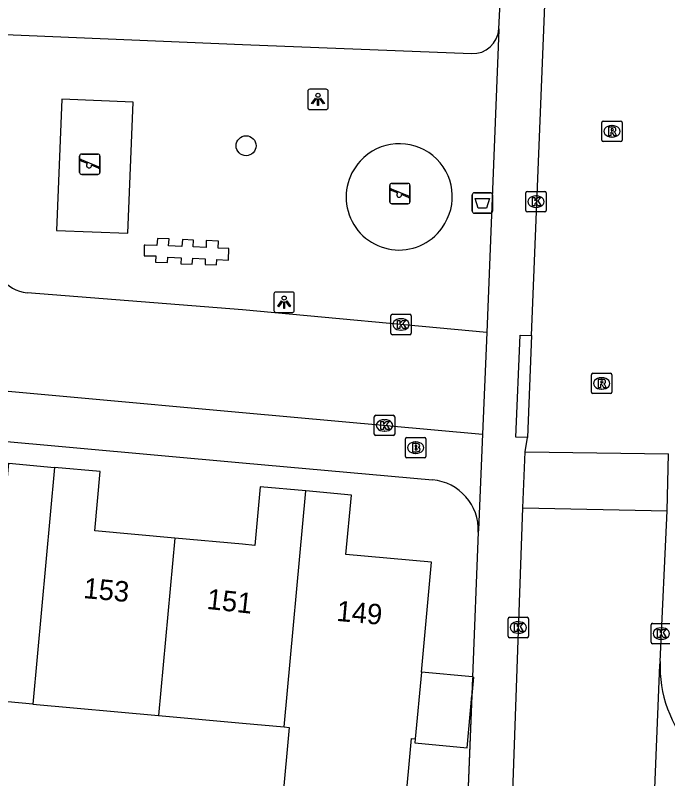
# Model space of a CAD drawing. Extents: x 161355 to 162026, y 386504 to 387459.
# Drawn here: x 161488.86 to 161520.84, y 387132.57 to 387169.99 of the extents above; entities that cross this region are included whole.
import ezdxf

# ---------------------------------------------------------------- set-up
doc = ezdxf.new("R2010")
doc.units = 0
for name, color, linetype in [('IMGEO_Afvalbak', 7, 'Continuous'), ('IMGEO_Boom', 7, 'Continuous'), ('IMGEO_Brandkraan', 7, 'Continuous'), ('IMGEO_Kolk', 7, 'Continuous'), ('IMGEO_Lichtpunt', 7, 'Continuous'), ('IMGEO_Muur', 7, 'Continuous'), ('IMGEO_Pand', 7, 'Continuous'), ('IMGEO_Pand_nummerreeks', 7, 'Continuous'), ('IMGEO_Rijbaan_lokaal_open', 7, 'Continuous'), ('IMGEO_Rioolput', 7, 'Continuous'), ('IMGEO_Speelvoorziening', 7, 'Continuous'), ('IMGEO_Voetpad_open', 7, 'Continuous')]:
    doc.layers.add(name, color=color, linetype=linetype)

msp = doc.modelspace()

# ---------------------------------------------------------------- linework, layer by layer
at = {"layer": 'IMGEO_Afvalbak'}
for p, q in [((161511.365, 387161.285), (161512.155, 387161.285)), ((161512.155, 387161.285), (161511.365, 387161.285)), ((161511.265, 387160.385), (161511.265, 387161.185)), ((161511.265, 387161.185), (161511.265, 387160.385)), ((161512.255, 387161.185), (161512.255, 387160.385)), ((161512.255, 387160.385), (161512.255, 387161.185)), ((161512.155, 387160.285), (161511.365, 387160.285)), ((161511.365, 387160.285), (161512.155, 387160.285))]:
    msp.add_line(p, q, dxfattribs=at)
msp.add_lwpolyline([(161511.408, 387160.999), (161512.112, 387160.999), (161511.963, 387160.529), (161511.557, 387160.529), (161511.408, 387160.999)], dxfattribs=at)
for centre, start, end in [((161511.365, 387161.185), 90, 180), ((161511.365, 387161.185), 90, 180), ((161512.155, 387161.185), 0, 90), ((161512.155, 387161.185), 360, 90), ((161511.365, 387160.385), 180, 270), ((161511.365, 387160.385), 180, 270), ((161512.155, 387160.385), 270, 0), ((161512.155, 387160.385), 270, 0)]:
    msp.add_arc(centre, 0.1, start, end, dxfattribs=at)
at = {"layer": 'IMGEO_Boom'}
msp.add_circle((161500.177, 387163.593), 0.489, dxfattribs=at)
at = {"layer": 'IMGEO_Brandkraan'}
for p, q in [((161507.987, 387148.367), (161507.987, 387149.219)), ((161508.062, 387149.293), (161508.914, 387149.293)), ((161508.475, 387149.073), (161508.5, 387149.073)), ((161508.988, 387149.219), (161508.988, 387148.367)), ((161508.914, 387148.293), (161508.062, 387148.293)), ((161508.498, 387148.513), (161508.473, 387148.513))]:
    msp.add_line(p, q, dxfattribs=at)
for points in [[(161507.987, 387148.367), (161507.987, 387149.219)], [(161508.062, 387149.293), (161508.914, 387149.293)], [(161508.335, 387148.993), (161508.335, 387148.593), (161508.548, 387148.593)], [(161508.566, 387148.993), (161508.335, 387148.993)], [(161508.988, 387149.219), (161508.988, 387148.367)], [(161508.514, 387148.912), (161508.46, 387148.912), (161508.46, 387148.836)], [(161508.46, 387148.836), (161508.513, 387148.836)], [(161508.522, 387148.76), (161508.46, 387148.76), (161508.46, 387148.679)], [(161508.46, 387148.679), (161508.522, 387148.679)], [(161508.914, 387148.293), (161508.062, 387148.293)]]:
    msp.add_lwpolyline(points, dxfattribs=at)
for centre, radius, start, end in [((161508.064, 387149.217), 0.0765, 91.552, 178.448), ((161508.064, 387149.217), 0.0765, 91.552, 178.448), ((161508.57, 387148.848), 0.145, 59.4692, 91.5367), ((161508.595, 387148.895), 0.0922, 285.5137, 58.1501), ((161508.912, 387149.217), 0.0765, 1.552, 88.448), ((161508.912, 387149.217), 0.0765, 1.552, 88.448), ((161508.515, 387148.874), 0.0379, 267.8285, 90.9355), ((161508.523, 387148.719), 0.0404, 269.8759, 90.5077), ((161508.554, 387148.844), 0.251, 268.6676, 293.5347), ((161508.6, 387148.703), 0.105, 301.3115, 78.989), ((161508.064, 387148.369), 0.0765, 181.552, 268.448), ((161508.064, 387148.369), 0.0765, 181.552, 268.448), ((161508.912, 387148.369), 0.0765, 271.552, 358.448), ((161508.912, 387148.369), 0.0765, 271.552, 358.448)]:
    msp.add_arc(centre, radius, start, end, dxfattribs=at)
for centre, major_axis, ratio, start_param, end_param in [((161508.474, 387148.793), (-0.387, 0.002), 0.722429, 4.712389, 7.853982), ((161508.499, 387148.793), (-0.39, 0.002), 0.717154, 1.570796, 4.712389)]:
    msp.add_ellipse(centre, major_axis=major_axis, ratio=ratio, start_param=start_param, end_param=end_param, dxfattribs=at)
at = {"layer": 'IMGEO_Kolk'}
for p, q in [((161513.964, 387161.351), (161514.816, 387161.351)), ((161513.889, 387160.425), (161513.889, 387161.277)), ((161514.377, 387161.131), (161514.402, 387161.131)), ((161514.89, 387161.277), (161514.89, 387160.425)), ((161514.4, 387160.571), (161514.375, 387160.571)), ((161514.816, 387160.351), (161513.964, 387160.351)), ((161507.347, 387155.332), (161508.199, 387155.332)), ((161507.272, 387154.406), (161507.272, 387155.258)), ((161507.76, 387155.112), (161507.785, 387155.112)), ((161508.273, 387155.258), (161508.273, 387154.406)), ((161507.783, 387154.552), (161507.758, 387154.552)), ((161508.199, 387154.332), (161507.347, 387154.332)), ((161506.461, 387149.456), (161506.461, 387150.308)), ((161506.536, 387150.382), (161507.388, 387150.382)), ((161506.949, 387150.162), (161506.974, 387150.162)), ((161507.462, 387150.308), (161507.462, 387149.456)), ((161507.388, 387149.382), (161506.536, 387149.382)), ((161506.972, 387149.602), (161506.947, 387149.602)), ((161513.02, 387139.552), (161513.02, 387140.404)), ((161513.095, 387140.478), (161513.947, 387140.478)), ((161514.021, 387140.404), (161514.021, 387139.552)), ((161513.508, 387140.258), (161513.533, 387140.258)), ((161520.028, 387139.256), (161520.028, 387140.108)), ((161520.103, 387140.182), (161520.955, 387140.182)), ((161520.516, 387139.962), (161520.541, 387139.962)), ((161513.531, 387139.698), (161513.506, 387139.698)), ((161513.947, 387139.478), (161513.095, 387139.478)), ((161520.539, 387139.402), (161520.514, 387139.402)), ((161520.955, 387139.182), (161520.103, 387139.182))]:
    msp.add_line(p, q, dxfattribs=at)
for points in [[(161513.964, 387161.351), (161514.816, 387161.351)], [(161513.889, 387160.425), (161513.889, 387161.277)], [(161514.21, 387161.051), (161514.333, 387161.051), (161514.333, 387160.9), (161514.463, 387161.051), (161514.627, 387161.051), (161514.481, 387160.9), (161514.634, 387160.651), (161514.482, 387160.651), (161514.397, 387160.815), (161514.333, 387160.748), (161514.333, 387160.651), (161514.21, 387160.651), (161514.21, 387161.051)], [(161514.89, 387161.277), (161514.89, 387160.425)], [(161514.816, 387160.351), (161513.964, 387160.351)], [(161507.347, 387155.332), (161508.199, 387155.332)], [(161507.272, 387154.406), (161507.272, 387155.258)], [(161507.593, 387155.032), (161507.716, 387155.032), (161507.716, 387154.881), (161507.846, 387155.032), (161508.01, 387155.032), (161507.864, 387154.881), (161508.017, 387154.632), (161507.865, 387154.632), (161507.78, 387154.796), (161507.716, 387154.729), (161507.716, 387154.632), (161507.593, 387154.632), (161507.593, 387155.032)], [(161508.273, 387155.258), (161508.273, 387154.406)], [(161508.199, 387154.332), (161507.347, 387154.332)], [(161506.461, 387149.456), (161506.461, 387150.308)], [(161506.536, 387150.382), (161507.388, 387150.382)], [(161506.782, 387150.082), (161506.905, 387150.082), (161506.905, 387149.931), (161507.035, 387150.082), (161507.199, 387150.082), (161507.053, 387149.931), (161507.206, 387149.682), (161507.054, 387149.682), (161506.969, 387149.846), (161506.905, 387149.779), (161506.905, 387149.682), (161506.782, 387149.682), (161506.782, 387150.082)], [(161507.462, 387150.308), (161507.462, 387149.456)], [(161507.388, 387149.382), (161506.536, 387149.382)], [(161513.02, 387139.552), (161513.02, 387140.404)], [(161513.095, 387140.478), (161513.947, 387140.478)], [(161514.021, 387140.404), (161514.021, 387139.552)], [(161513.341, 387140.178), (161513.464, 387140.178), (161513.464, 387140.027), (161513.594, 387140.178), (161513.758, 387140.178), (161513.612, 387140.027), (161513.765, 387139.778), (161513.613, 387139.778), (161513.528, 387139.942), (161513.464, 387139.875), (161513.464, 387139.778), (161513.341, 387139.778), (161513.341, 387140.178)], [(161520.028, 387139.256), (161520.028, 387140.108)], [(161520.103, 387140.182), (161520.955, 387140.182)], [(161520.349, 387139.882), (161520.472, 387139.882), (161520.472, 387139.731), (161520.602, 387139.882), (161520.766, 387139.882), (161520.62, 387139.731), (161520.773, 387139.482), (161520.621, 387139.482), (161520.536, 387139.646), (161520.472, 387139.579), (161520.472, 387139.482), (161520.349, 387139.482), (161520.349, 387139.882)], [(161513.947, 387139.478), (161513.095, 387139.478)], [(161520.955, 387139.182), (161520.103, 387139.182)]]:
    msp.add_lwpolyline(points, dxfattribs=at)
for centre, start, end in [((161513.966, 387161.275), 91.552, 178.448), ((161513.966, 387161.275), 91.552, 178.448), ((161514.814, 387161.275), 1.552, 88.448), ((161514.814, 387161.275), 1.552, 88.448), ((161513.966, 387160.427), 181.552, 268.448), ((161513.966, 387160.427), 181.552, 268.448), ((161514.814, 387160.427), 271.552, 358.448), ((161514.814, 387160.427), 271.552, 358.448), ((161507.349, 387155.256), 91.552, 178.448), ((161507.349, 387155.256), 91.552, 178.448), ((161508.197, 387155.256), 1.552, 88.448), ((161508.197, 387155.256), 1.552, 88.448), ((161507.349, 387154.408), 181.552, 268.448), ((161507.349, 387154.408), 181.552, 268.448), ((161508.197, 387154.408), 271.552, 358.448), ((161508.197, 387154.408), 271.552, 358.448), ((161506.538, 387150.306), 91.552, 178.448), ((161506.538, 387150.306), 91.552, 178.448), ((161507.386, 387150.306), 1.552, 88.448), ((161507.386, 387150.306), 1.552, 88.448), ((161506.538, 387149.458), 181.552, 268.448), ((161506.538, 387149.458), 181.552, 268.448), ((161507.386, 387149.458), 271.552, 358.448), ((161507.386, 387149.458), 271.552, 358.448), ((161513.097, 387140.402), 91.552, 178.448), ((161513.097, 387140.402), 91.552, 178.448), ((161513.945, 387140.402), 1.552, 88.448), ((161513.945, 387140.402), 1.552, 88.448), ((161520.105, 387140.106), 91.552, 178.448), ((161520.105, 387140.106), 91.552, 178.448), ((161513.097, 387139.554), 181.552, 268.448), ((161513.097, 387139.554), 181.552, 268.448), ((161513.945, 387139.554), 271.552, 358.448), ((161513.945, 387139.554), 271.552, 358.448), ((161520.105, 387139.258), 181.552, 268.448), ((161520.105, 387139.258), 181.552, 268.448)]:
    msp.add_arc(centre, 0.0765, start, end, dxfattribs=at)
for centre, major_axis, ratio, start_param, end_param in [((161514.376, 387160.851), (-0.387, 0.002), 0.722429, 4.712389, 7.853982), ((161514.401, 387160.851), (-0.39, 0.002), 0.717154, 1.570796, 4.712389), ((161507.759, 387154.832), (-0.387, 0.002), 0.722429, 4.712389, 7.853982), ((161507.784, 387154.832), (-0.39, 0.002), 0.717154, 1.570796, 4.712389), ((161506.948, 387149.882), (-0.387, 0.002), 0.722429, 4.712389, 7.853982), ((161506.973, 387149.882), (-0.39, 0.002), 0.717154, 1.570796, 4.712389), ((161513.507, 387139.978), (-0.387, 0.002), 0.722429, 4.712389, 7.853982), ((161513.532, 387139.978), (-0.39, 0.002), 0.717154, 1.570796, 4.712389), ((161520.515, 387139.682), (-0.387, 0.002), 0.722429, 4.712389, 7.853982), ((161520.54, 387139.682), (-0.39, 0.002), 0.717154, 1.570796, 4.712389)]:
    msp.add_ellipse(centre, major_axis=major_axis, ratio=ratio, start_param=start_param, end_param=end_param, dxfattribs=at)
at = {"layer": 'IMGEO_Lichtpunt'}
for p, q in [((161503.203, 387166.269), (161503.203, 387165.462)), ((161503.203, 387166.269), (161503.203, 387165.462)), ((161504.105, 387166.364), (161503.297, 387166.364)), ((161504.105, 387166.364), (161503.297, 387166.364)), ((161504.199, 387165.462), (161504.199, 387166.269)), ((161504.199, 387165.462), (161504.199, 387166.269)), ((161503.297, 387165.368), (161504.105, 387165.368)), ((161503.297, 387165.368), (161504.105, 387165.368)), ((161502.447, 387156.422), (161501.639, 387156.422)), ((161502.447, 387156.422), (161501.639, 387156.422)), ((161501.545, 387156.327), (161501.545, 387155.52)), ((161501.545, 387156.327), (161501.545, 387155.52)), ((161502.541, 387155.52), (161502.541, 387156.327)), ((161502.541, 387155.52), (161502.541, 387156.327)), ((161501.639, 387155.426), (161502.447, 387155.426)), ((161501.639, 387155.426), (161502.447, 387155.426))]:
    msp.add_line(p, q, dxfattribs=at)
for points in [[(161503.577, 387165.933), (161503.616, 387165.905), (161503.428, 387165.643), (161503.39, 387165.67), (161503.577, 387165.933)], [(161503.679, 387165.885), (161503.726, 387165.885), (161503.726, 387165.563), (161503.679, 387165.563), (161503.679, 387165.885)], [(161503.789, 387165.905), (161503.827, 387165.932), (161504.014, 387165.67), (161503.975, 387165.642), (161503.789, 387165.905)], [(161501.919, 387155.991), (161501.958, 387155.963), (161501.77, 387155.701), (161501.732, 387155.728), (161501.919, 387155.991)], [(161502.021, 387155.943), (161502.068, 387155.943), (161502.068, 387155.621), (161502.021, 387155.621), (161502.021, 387155.943)], [(161502.131, 387155.963), (161502.169, 387155.99), (161502.356, 387155.728), (161502.317, 387155.7), (161502.131, 387155.963)]]:
    msp.add_lwpolyline(points, dxfattribs=at)
for centre in [(161503.702, 387166.067), (161502.044, 387156.125)]:
    msp.add_circle(centre, 0.0994, dxfattribs=at)
for centre, start, end in [((161503.297, 387166.269), 90, 180), ((161503.297, 387166.269), 90, 180), ((161504.105, 387166.269), 0, 90), ((161504.105, 387166.269), 0, 90), ((161503.297, 387165.462), 180, 270), ((161503.297, 387165.462), 180, 270), ((161504.105, 387165.462), 270, 0), ((161504.105, 387165.462), 270, 360), ((161501.639, 387156.327), 90, 180), ((161501.639, 387156.327), 90, 180), ((161502.447, 387156.327), 0, 90), ((161502.447, 387156.327), 0, 90), ((161501.639, 387155.52), 180, 270), ((161501.639, 387155.52), 180, 270), ((161502.447, 387155.52), 270, 0), ((161502.447, 387155.52), 270, 360)]:
    msp.add_arc(centre, 0.0946, start, end, dxfattribs=at)
at = {"layer": 'IMGEO_Muur'}
msp.add_lwpolyline([(161511.276, 387137.506), (161510.967, 387129.712)], dxfattribs=at)
at = {"layer": 'IMGEO_Pand'}
for points in [[(161484.378, 387145.443), (161488.278, 387145.088), (161488.545, 387148.027), (161490.782, 387147.823)], [(161490.782, 387147.823), (161489.722, 387136.227)], [(161496.685, 387144.359), (161492.758, 387144.716), (161493.022, 387147.619), (161490.782, 387147.823)], [(161503.108, 387146.673), (161500.873, 387146.876), (161500.612, 387144.002), (161500, 387144.058), (161496.685, 387144.359)], [(161502.051, 387135.106), (161503.108, 387146.673)], [(161508.768, 387137.784), (161509.259, 387143.176), (161505.074, 387143.557), (161505.339, 387146.47), (161503.108, 387146.673)], [(161496.685, 387144.359), (161495.891, 387135.666)], [(161508.768, 387137.784), (161508.471, 387134.521)], [(161511.278, 387137.555), (161508.768, 387137.784)], [(161511.278, 387137.555), (161511.324, 387137.551), (161511.242, 387136.649)], [(161489.722, 387136.227), (161483.586, 387136.786)], [(161508.471, 387134.521), (161508.453, 387134.317), (161511.009, 387134.085), (161511.242, 387136.649)], [(161489.722, 387136.227), (161495.891, 387135.666)], [(161495.891, 387135.666), (161500, 387135.292), (161502.051, 387135.106)], [(161502.051, 387135.106), (161502.288, 387135.084), (161501.961, 387131.496), (161507.952, 387130.951), (161508.278, 387134.539), (161508.471, 387134.521)]]:
    msp.add_lwpolyline(points, dxfattribs=at)
at = {"layer": 'IMGEO_Rijbaan_lokaal_open'}
for points in [[(161514.171, 387154.297), (161515.97, 387198.858), (161516.576, 387211.569), (161516.757, 387215.567)], [(161511.985, 387154.44), (161500, 387155.552), (161489.451, 387156.383)], [(161450.477, 387155.023), (161500, 387150.511), (161511.765, 387149.451)], [(161511.985, 387154.44), (161511.765, 387149.451)], [(161514.171, 387154.297), (161513.967, 387149.285)], [(161513.863, 387148.592), (161513.967, 387149.285)], [(161513.739, 387145.846), (161513.863, 387148.592)], [(161513.863, 387148.592), (161520.885, 387148.487)], [(161520.812, 387145.699), (161520.885, 387148.487)], [(161513.191, 387130.059), (161513.739, 387145.846)], [(161513.739, 387145.846), (161520.812, 387145.699)], [(161520.472, 387138.311), (161520.812, 387145.699)], [(161520.472, 387138.311), (161520.445, 387138.15), (161519.774, 387121.572)]]:
    msp.add_lwpolyline(points, dxfattribs=at)
for centre, radius, start, end in [((161489.654, 387158.282), 1.91, 171.1741, 263.8923), ((161526.481, 387138.072), 6.014, 177.7181, 222.6232)]:
    msp.add_arc(centre, radius, start, end, dxfattribs=at)
at = {"layer": 'IMGEO_Rioolput'}
for p, q in [((161517.608, 387163.874), (161517.608, 387164.726)), ((161517.683, 387164.8), (161518.535, 387164.8)), ((161518.609, 387164.726), (161518.609, 387163.874)), ((161518.096, 387164.58), (161518.121, 387164.58)), ((161518.119, 387164.02), (161518.094, 387164.02)), ((161518.535, 387163.8), (161517.683, 387163.8)), ((161517.104, 387151.515), (161517.104, 387152.367)), ((161517.179, 387152.441), (161518.031, 387152.441)), ((161518.105, 387152.367), (161518.105, 387151.515)), ((161517.592, 387152.221), (161517.617, 387152.221)), ((161517.615, 387151.661), (161517.59, 387151.661)), ((161518.031, 387151.441), (161517.179, 387151.441))]:
    msp.add_line(p, q, dxfattribs=at)
for points in [[(161517.608, 387163.874), (161517.608, 387164.726)], [(161517.683, 387164.8), (161518.535, 387164.8)], [(161518.609, 387164.726), (161518.609, 387163.874)], [(161518.197, 387164.498), (161517.945, 387164.5), (161517.945, 387164.1)], [(161518.123, 387164.419), (161518.069, 387164.419), (161518.069, 387164.338)], [(161518.069, 387164.338), (161518.121, 387164.338)], [(161517.945, 387164.1), (161518.069, 387164.1), (161518.069, 387164.262), (161518.08, 387164.262)], [(161518.127, 387164.233), (161518.198, 387164.1), (161518.338, 387164.1), (161518.273, 387164.226)], [(161518.535, 387163.8), (161517.683, 387163.8)], [(161517.104, 387151.515), (161517.104, 387152.367)], [(161517.179, 387152.441), (161518.031, 387152.441)], [(161518.105, 387152.367), (161518.105, 387151.515)], [(161517.693, 387152.139), (161517.441, 387152.141), (161517.441, 387151.741)], [(161517.619, 387152.06), (161517.565, 387152.06), (161517.565, 387151.979)], [(161517.565, 387151.979), (161517.617, 387151.979)], [(161517.441, 387151.741), (161517.565, 387151.741), (161517.565, 387151.903), (161517.576, 387151.903)], [(161517.623, 387151.874), (161517.694, 387151.741), (161517.834, 387151.741), (161517.769, 387151.867)], [(161518.031, 387151.441), (161517.179, 387151.441)]]:
    msp.add_lwpolyline(points, dxfattribs=at)
for centre, radius, start, end in [((161517.685, 387164.724), 0.0765, 91.552, 178.448), ((161517.685, 387164.724), 0.0765, 91.552, 178.448), ((161518.533, 387164.724), 0.0765, 1.552, 88.448), ((161518.533, 387164.724), 0.0765, 1.552, 88.448), ((161518.105, 387164.527), 0.19, 274.7715, 282.9687), ((161518.129, 387164.323), 0.0964, 77.0061, 93.1865), ((161518.143, 387164.38), 0.0378, 276.6634, 79.6772), ((161518.196, 387164.388), 0.109, 350.3612, 89.416), ((161518.194, 387164.388), 0.112, 277.5842, 350.9817), ((161518.178, 387164.173), 0.108, 29.5134, 73.7905), ((161518.079, 387164.209), 0.0533, 26.0293, 88.6989), ((161517.685, 387163.876), 0.0765, 181.552, 268.448), ((161517.685, 387163.876), 0.0765, 181.552, 268.448), ((161518.533, 387163.876), 0.0765, 271.552, 358.448), ((161518.533, 387163.876), 0.0765, 271.552, 358.448), ((161517.181, 387152.365), 0.0765, 91.552, 178.448), ((161517.181, 387152.365), 0.0765, 91.552, 178.448), ((161518.029, 387152.365), 0.0765, 1.552, 88.448), ((161518.029, 387152.365), 0.0765, 1.552, 88.448), ((161517.601, 387152.168), 0.19, 274.7715, 282.9687), ((161517.625, 387151.964), 0.0964, 77.0061, 93.1865), ((161517.639, 387152.021), 0.0378, 276.6634, 79.6772), ((161517.692, 387152.029), 0.109, 350.3612, 89.416), ((161517.69, 387152.029), 0.112, 277.5842, 350.9817), ((161517.575, 387151.85), 0.0533, 26.0293, 88.6989), ((161517.674, 387151.814), 0.108, 29.5134, 73.7905), ((161517.181, 387151.517), 0.0765, 181.552, 268.448), ((161517.181, 387151.517), 0.0765, 181.552, 268.448), ((161518.029, 387151.517), 0.0765, 271.552, 358.448), ((161518.029, 387151.517), 0.0765, 271.552, 358.448)]:
    msp.add_arc(centre, radius, start, end, dxfattribs=at)
for centre, major_axis, ratio, start_param, end_param in [((161518.095, 387164.3), (-0.387, 0.002), 0.722429, 4.712389, 7.853982), ((161518.12, 387164.3), (-0.39, 0.002), 0.717154, 1.570796, 4.712389), ((161517.591, 387151.941), (-0.387, 0.002), 0.722429, 4.712389, 7.853982), ((161517.616, 387151.941), (-0.39, 0.002), 0.717154, 1.570796, 4.712389)]:
    msp.add_ellipse(centre, major_axis=major_axis, ratio=ratio, start_param=start_param, end_param=end_param, dxfattribs=at)
at = {"layer": 'IMGEO_Speelvoorziening'}
for p, q in [((161492.119, 387163.187), (161492.909, 387163.187)), ((161492.909, 387163.187), (161492.119, 387163.187)), ((161492.019, 387162.287), (161492.019, 387163.087)), ((161492.019, 387163.087), (161492.019, 387162.287)), ((161492.402, 387162.715), (161492.063, 387162.852)), ((161492.088, 387162.912), (161492.964, 387162.559)), ((161493.009, 387163.087), (161493.009, 387162.287)), ((161493.009, 387162.287), (161493.009, 387163.087)), ((161492.94, 387162.499), (161492.6, 387162.636)), ((161492.909, 387162.187), (161492.119, 387162.187)), ((161492.119, 387162.187), (161492.909, 387162.187)), ((161507.319, 387161.749), (161508.109, 387161.749)), ((161508.109, 387161.749), (161507.319, 387161.749)), ((161507.219, 387160.849), (161507.219, 387161.649)), ((161507.219, 387161.649), (161507.219, 387160.849)), ((161507.602, 387161.277), (161507.263, 387161.414)), ((161507.288, 387161.474), (161508.164, 387161.121)), ((161508.209, 387161.649), (161508.209, 387160.849)), ((161508.209, 387160.849), (161508.209, 387161.649)), ((161508.14, 387161.061), (161507.8, 387161.198)), ((161508.109, 387160.749), (161507.319, 387160.749)), ((161507.319, 387160.749), (161508.109, 387160.749))]:
    msp.add_line(p, q, dxfattribs=at)
for centre, radius, start, end in [((161492.119, 387163.087), 0.1, 90, 180), ((161492.119, 387163.087), 0.1, 90, 180), ((161492.909, 387163.087), 0.1, 0, 90), ((161492.909, 387163.087), 0.1, 360, 90), ((161492.076, 387162.882), 0.0327, 68.078, 248.078), ((161492.481, 387162.625), 0.12, 130.9928, 5.1632), ((161492.952, 387162.529), 0.0327, 248.078, 68.078), ((161492.119, 387162.287), 0.1, 180, 270), ((161492.119, 387162.287), 0.1, 180, 270), ((161492.909, 387162.287), 0.1, 270, 0), ((161492.909, 387162.287), 0.1, 270, 0), ((161507.319, 387161.649), 0.1, 90, 180), ((161507.319, 387161.649), 0.1, 90, 180), ((161508.109, 387161.649), 0.1, 0, 90), ((161508.109, 387161.649), 0.1, 360, 90), ((161507.276, 387161.444), 0.0327, 68.078, 248.078), ((161507.681, 387161.187), 0.12, 130.9928, 5.1632), ((161508.152, 387161.091), 0.0327, 248.078, 68.078), ((161507.319, 387160.849), 0.1, 180, 270), ((161507.319, 387160.849), 0.1, 180, 270), ((161508.109, 387160.849), 0.1, 270, 0), ((161508.109, 387160.849), 0.1, 270, 0)]:
    msp.add_arc(centre, radius, start, end, dxfattribs=at)
at = {"layer": 'IMGEO_Voetpad_open'}
for points in [[(161512.564, 387169.331), (161512.837, 387174.865)], [(161450.393, 387170.646), (161500, 387168.554), (161511.224, 387168.107)], [(161512.564, 387169.331), (161512.566, 387169.271), (161511.985, 387154.44)], [(161494.389, 387159.306), (161494.644, 387165.734), (161491.146, 387165.873), (161490.891, 387159.445), (161494.389, 387159.306)], [(161495.178, 387158.719), (161495.187, 387158.202), (161495.752, 387158.192), (161495.741, 387157.88), (161496.317, 387157.863), (161496.341, 387158.134), (161496.995, 387158.096), (161496.985, 387157.806), (161497.541, 387157.788), (161497.569, 387158.089), (161498.171, 387158.051), (161498.171, 387157.769), (161498.727, 387157.759), (161498.745, 387158.014), (161499.32, 387157.985), (161499.329, 387158.559), (161498.811, 387158.578), (161498.823, 387158.917), (161498.225, 387158.942), (161498.218, 387158.597), (161497.588, 387158.635), (161497.597, 387158.964), (161497.056, 387158.994), (161497.024, 387158.651), (161496.381, 387158.68), (161496.404, 387159.023), (161495.828, 387159.049), (161495.804, 387158.705), (161495.233, 387158.718), (161495.178, 387158.719)], [(161450.477, 387155.023), (161450.361, 387152.539), (161500, 387148.057), (161509.317, 387147.216)], [(161513.967, 387149.285), (161513.396, 387149.301), (161513.611, 387154.312), (161514.171, 387154.297)], [(161511.765, 387149.451), (161511.574, 387144.771), (161511.559, 387144.657)], [(161511.559, 387144.657), (161511.278, 387137.555)], [(161511.242, 387136.649), (161510.967, 387129.712)]]:
    msp.add_lwpolyline(points, dxfattribs=at)
for centre, radius, start, end in [((161511.274, 387169.398), 1.292, 267.7926, 357.0266), ((161507.695, 387161.103), 2.59, 323.6641, 137.8194), ((161507.672, 387161.074), 2.592, 136.9986, 324.485), ((161509.095, 387144.76), 2.466, 357.607, 84.8377)]:
    msp.add_arc(centre, radius, start, end, dxfattribs=at)

# ---------------------------------------------------------------- texts
at = {"layer": 'IMGEO_Pand_nummerreeks'}
for s, rotation, p in [('153', 354.8479, (161492.178, 387141.424)), ('151', 353.7944, (161498.215, 387140.894)), ('149', 354.8491, (161504.582, 387140.305))]:
    msp.add_text(s, height=1, rotation=rotation, dxfattribs=at).set_placement(p)

doc.saveas('drawing.dxf')
